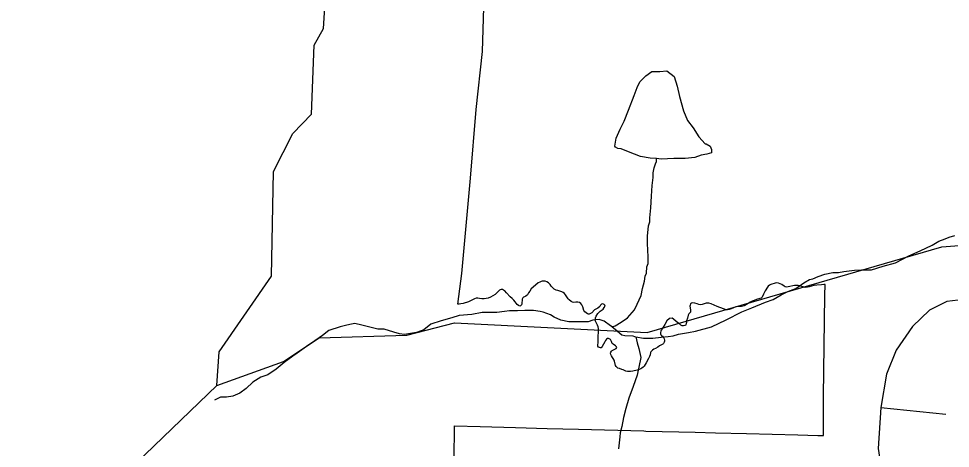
# Model space of a CAD drawing. Extents: x 2001466 to 2224147, y 644118 to 847247.
# Drawn here: x 2024874 to 2028140, y 722853 to 724361 of the extents above; entities that cross this region are included whole.
import ezdxf

# ---------------------------------------------------------------- set-up
doc = ezdxf.new("R2010")
doc.units = 0
for name, color, linetype in [('Exist Boundary Political City Limit New', 7, 'Continuous'), ('Exist Hydrographic Creek Single Shore', 7, 'Continuous'), ('Exist Hydrographic Misc Water Feature', 7, 'Continuous'), ('Exist Road Non-System Type 51', 7, 'Continuous'), ('Map Preparation Boundary City Limit Buffer Line', 7, 'Continuous')]:
    doc.layers.add(name, color=color, linetype=linetype)

msp = doc.modelspace()

# ---------------------------------------------------------------- linework, layer by layer
at = {"layer": 'Exist Boundary Political City Limit New'}
for points in [[(2026640.6, 723379.6), (2026639.8, 723377.1), (2026639, 723372.7), (2026638.5, 723363.6), (2026637.9, 723360.1), (2026636.6, 723356.8), (2026634.1, 723353.6), (2026631.6, 723352.3), (2026628.8, 723352.8), (2026626.1, 723354.1), (2026621.6, 723358.3), (2026615.4, 723367.9), (2026610.4, 723373.4), (2026604.4, 723378.5), (2026597.5, 723384.9), (2026584.9, 723399.5), (2026578.5, 723405.4), (2026574.5, 723408.1), (2026570.1, 723410.1), (2026565.5, 723410.8), (2026562.5, 723409.8), (2026559.8, 723407.8), (2026544.5, 723393.6), (2026537.1, 723388.2), (2026528.8, 723383.6), (2026519.9, 723380.1), (2026513.4, 723378.6), (2026506.6, 723378.2), (2026498.1, 723378.4), (2026490.4, 723379.2), (2026484.1, 723380.4), (2026478.5, 723380.6), (2026471.8, 723378.4), (2026458.1, 723370.8), (2026450.9, 723367.6), (2026432.8, 723362.1), (2026424.4, 723360.1), (2026418, 723359.3), (2026413.5, 723359.2), (2026427.9, 723466.6), (2026458.8, 723801.8), (2026478.2, 724042.6), (2026500.9, 724245.1), (2026505.4, 724399.8)], [(2026400.5, 722812.8), (2026401.8, 722932.2), (2026491.8, 722929.8), (2026616.6, 722926.4), (2026726.6, 722923.5), (2026836.6, 722920.6), (2027065.6, 722914.4), (2027073.2, 722914.2), (2027246.4, 722909.7), (2027316.6, 722907.9), (2027425.6, 722905), (2027606, 722900.3), (2027675.8, 722898.4), (2027695.9, 722897.9), (2027695.9, 722904.4), (2027695.5, 723035.9), (2027701, 723389.1), (2027701.6, 723428.1), (2027697.5, 723427.8), (2027688.2, 723427.1), (2027672.5, 723425.8), (2027661.6, 723424.2), (2027645.6, 723419.5), (2027639.9, 723418.4), (2027631.9, 723418.2), (2027612.5, 723423.2), (2027606.6, 723424.3), (2027601.1, 723424.8), (2027594.5, 723424.2), (2027571.9, 723419.9), (2027566.6, 723419.2), (2027561.9, 723419.9), (2027557.6, 723422), (2027549.2, 723427.8), (2027543.8, 723430.6), (2027537.8, 723432.4), (2027530.9, 723433.6), (2027525.8, 723433.4), (2027510.6, 723427.8), (2027506, 723425.4), (2027502.2, 723422.4), (2027499.5, 723419.1), (2027491, 723405.5), (2027485.1, 723393.8), (2027480.2, 723383.9), (2027477.5, 723380.8), (2027473, 723378.5), (2027460.8, 723375.1), (2027452.5, 723372.2), (2027445.8, 723369.3), (2027438.9, 723365.8), (2027428.4, 723359.4), (2027418, 723353.8), (2027407.9, 723350.9), (2027404.2, 723351), (2027395.5, 723351.1), (2027389, 723350), (2027372, 723342.4), (2027365.6, 723340.1), (2027359.1, 723339.1), (2027354.1, 723339.8)], [(2026968.4, 723203.3), (2026971.2, 723207.1), (2026970, 723209.8), (2026966.8, 723212.7), (2026958.2, 723218.3), (2026955, 723220.9), (2026953.8, 723223.1), (2026953.5, 723225.1), (2026952.6, 723227.9), (2026952.2, 723228.7), (2026950.2, 723233.2), (2026948.9, 723235.3), (2026946.9, 723236.9), (2026942.5, 723238.6), (2026938, 723238.8), (2026934.9, 723236.9), (2026931.4, 723231.2), (2026929.1, 723227.6), (2026919.6, 723210.7), (2026916.5, 723206.5), (2026913.5, 723205.9), (2026907.4, 723208.4), (2026905.1, 723211.4), (2026905.8, 723228.6), (2026905.4, 723240.6), (2026906.8, 723266.9), (2026906.8, 723273.4), (2026906, 723279.8), (2026903.8, 723286.1), (2026897.4, 723297.2), (2026895.8, 723301.6), (2026895.9, 723305.9), (2026896.8, 723311.3), (2026898.4, 723316.6), (2026904.5, 723326.3), (2026913, 723334.4), (2026922.8, 723341.6), (2026927.1, 723347.2), (2026929.8, 723352.2), (2026929.1, 723356.1), (2026927.1, 723357.9), (2026924.4, 723359.4), (2026921.4, 723360.4), (2026917.2, 723359.3), (2026914.2, 723355.6), (2026911.1, 723351.1), (2026904.9, 723345.6), (2026897.4, 723341.6), (2026892.8, 723339.1), (2026883.8, 723329.1), (2026876.9, 723324.8), (2026874, 723324.2), (2026871.4, 723324.6), (2026868.8, 723325.6), (2026863.2, 723328.6), (2026858.5, 723332.4), (2026855.8, 723336.6), (2026852.2, 723349.5), (2026848.9, 723357.1), (2026845, 723361.9), (2026840.4, 723364.8), (2026834.9, 723365.9), (2026827.4, 723365.8), (2026820.4, 723365.2), (2026815.5, 723366.1), (2026811.5, 723369), (2026804.5, 723374.6), (2026801, 723378.1), (2026798.1, 723381.9), (2026791.6, 723392.4), (2026787.9, 723396.9), (2026783.5, 723400.2), (2026778.2, 723402.6), (2026771.8, 723405.1), (2026765, 723407.3), (2026759.1, 723408.8), (2026753.9, 723410.8), (2026751, 723412.4), (2026745.5, 723417.1), (2026741, 723422.5), (2026737.4, 723427.9), (2026731.9, 723433.8), (2026725.8, 723437.8), (2026719.9, 723439.7), (2026714.1, 723439.9), (2026710, 723439.4), (2026705.6, 723438.3), (2026701.1, 723436.8), (2026695.6, 723433.8), (2026677.9, 723419), (2026671.2, 723412.5), (2026665.8, 723405.1), (2026662.1, 723398.5), (2026658.1, 723392.1), (2026652.8, 723387.1), (2026650.2, 723386), (2026647.5, 723385.2), (2026644.5, 723383.8), (2026642.1, 723381.8), (2026640.6, 723379.6)], [(2027354.1, 723339.8), (2027348.9, 723341.2), (2027332.8, 723347.1), (2027322.9, 723351.2), (2027301.9, 723360), (2027293.2, 723362.4), (2027284.8, 723362.4), (2027277.8, 723360.5), (2027270.8, 723358.2), (2027264.1, 723357.1), (2027258.6, 723358.2), (2027252.6, 723360.6), (2027244.5, 723362.8), (2027243.4, 723362.8), (2027238, 723363.3), (2027233.1, 723362.5), (2027229.8, 723359.8), (2027228.1, 723356.1), (2027227.5, 723351.8), (2027229.5, 723339.5), (2027229.8, 723334.1), (2027229.4, 723331.5), (2027228.4, 723329.6), (2027223.2, 723324.9), (2027221.2, 723321), (2027219.1, 723310.1), (2027216, 723300.7), (2027214.9, 723295.4), (2027214.4, 723291.1), (2027213.5, 723287.1), (2027211.8, 723284.6), (2027210, 723283.8), (2027205.1, 723282.8), (2027200, 723283.6), (2027195.9, 723286.1), (2027192.1, 723289.1), (2027183.6, 723294.8), (2027178.8, 723298.4), (2027169.8, 723306.8), (2027165.1, 723309.8), (2027155.6, 723308.9), (2027147.1, 723300.2), (2027139.1, 723287.6), (2027129.9, 723272.9), (2027127.1, 723267.6), (2027125.8, 723264.4), (2027124.5, 723260.1), (2027124.1, 723255.4), (2027125.5, 723251.8), (2027127.6, 723249.6), (2027128.1, 723249.2), (2027131.1, 723246.8), (2027134.5, 723242.7), (2027136.9, 723237.9), (2027138.1, 723232.8), (2027138, 723228.9), (2027136.9, 723225.3), (2027134.8, 723221.4), (2027132.6, 723218.8), (2027121.1, 723212.7), (2027114.9, 723208.5), (2027107.1, 723203.9), (2027100.8, 723200.8), (2027095.8, 723197.6), (2027094, 723195.8), (2027091.2, 723192.9), (2027090.6, 723191.7), (2027089.2, 723189.2), (2027087.8, 723181.9), (2027085.4, 723175.1), (2027081.8, 723168.1), (2027074.2, 723153), (2027071, 723147.8), (2027066.8, 723141.9), (2027063, 723137.6), (2027059.2, 723134.5), (2027055.2, 723132.1), (2027049.1, 723129.6), (2027042.6, 723127.6), (2027027.2, 723123.7), (2027018.6, 723122.6), (2027008.2, 723122.8), (2027002.5, 723124), (2026993.5, 723128.6), (2026989, 723130.5), (2026980.5, 723133.1), (2026975.1, 723134.9), (2026972.1, 723136.6), (2026968.5, 723140.1), (2026966.5, 723144.5), (2026963.5, 723159.7), (2026962.2, 723162.8), (2026952.6, 723178.2), (2026950.2, 723182.6), (2026949.5, 723187.4), (2026950.4, 723191.1), (2026952.2, 723194.6), (2026955.2, 723196.9), (2026962, 723199.9), (2026968.4, 723203.3)]]:
    msp.add_lwpolyline(points, dxfattribs=at)
at = {"layer": 'Exist Hydrographic Creek Single Shore'}
for points in [[(2025569.3, 723074.1), (2025802.2, 723158), (2025927.3, 723240.8), (2026235.3, 723250.8), (2026402.2, 723293.4), (2027077.2, 723260), (2028110.3, 723560.4), (2028418.3, 723583.7), (2028493.1, 723552.6), (2028676.2, 723578.5), (2028776.3, 723553.4), (2029176.1, 723627.3), (2029276.2, 723684.3), (2029401.3, 723678.4), (2029618.2, 723569.1), (2030118.2, 723460.4), (2030393.1, 723471.2), (2030638.7, 723554.5)], [(2024361.1, 722134.1), (2024628.1, 722240.2), (2024753.2, 722342.7), (2024869.2, 722507.7), (2025069.2, 722690.6), (2025286.1, 722801), (2025569.3, 723074.1)]]:
    msp.add_lwpolyline(points, dxfattribs=at)
at = {"layer": 'Exist Hydrographic Misc Water Feature'}
for points in [[(2025569.3, 723074.1), (2025577.3, 723192.1), (2025760.2, 723457.4), (2025768.2, 723824.8), (2025835.2, 723957.9), (2025901.3, 724025.5), (2025910.3, 724268.1), (2025943.3, 724326.4), (2025951.3, 724457.5), (2025901.3, 724534), (2025910.3, 724675), (2026051.4, 724983.8), (2026243.3, 725176.7), (2026383.5, 725275.9)], [(2027110.7, 723869.7), (2027088.5, 723871.7), (2027054.7, 723877.7), (2027012.6, 723893.7), (2026986.6, 723903.7), (2026974.5, 723905.6), (2026966.5, 723909.6), (2026964.7, 723913.6), (2026968.6, 723941.6), (2026982.5, 723973.6), (2026996.6, 724001.6), (2027012.6, 724039.6), (2027032.5, 724091.6), (2027042.4, 724119.6), (2027052.4, 724139.6), (2027072.5, 724159.7), (2027094.5, 724175.7), (2027122.5, 724175.7), (2027146.5, 724177.7), (2027172.4, 724157.7), (2027182.4, 724123.7), (2027190.4, 724087.7), (2027204.6, 724037.7), (2027218.5, 724003.7), (2027238.6, 723977.8), (2027258.5, 723945.8), (2027280.6, 723921.8), (2027284.5, 723921.8), (2027298.7, 723913.8), (2027302.6, 723901.8), (2027302.6, 723889.8), (2027286.6, 723885.8), (2027266.5, 723881.8), (2027244.6, 723873.8), (2027210.5, 723869.8), (2027174.6, 723869.7), (2027170.5, 723869.7), (2027126.6, 723867.7), (2027110.7, 723869.7)], [(2026955, 723279.7), (2026964.9, 723283.6), (2026987, 723295.7), (2027008.9, 723311.7), (2027032.9, 723339.7), (2027043, 723359.7), (2027056.9, 723389.7), (2027061, 723413.7), (2027068.8, 723439.7), (2027070.9, 723457.7), (2027074.8, 723467.7), (2027076.8, 723489.7), (2027080.9, 723501.7), (2027080.9, 723525.7), (2027078.9, 723571.7), (2027078.9, 723597.7), (2027082.8, 723633.7), (2027086.9, 723647.7), (2027086.7, 723661.7), (2027090.8, 723697.7), (2027092.6, 723737.7), (2027094.7, 723775.7), (2027098.8, 723803.7), (2027098.8, 723819.7), (2027102.7, 723837.8), (2027106.8, 723851.7), (2027110.7, 723859.7), (2027110.7, 723869.7)], [(2027032.9, 723245.7), (2027037.6, 723244.8), (2027064.9, 723239.7), (2027096.9, 723239.8), (2027126.9, 723243.8), (2027150.8, 723245.8), (2027168.9, 723247.8), (2027186.9, 723253.9), (2027223, 723259.9), (2027247, 723263.9), (2027303, 723279.9), (2027354.9, 723303.9), (2027409, 723332), (2027444.9, 723346), (2027492.9, 723366), (2027518.9, 723376), (2027546.8, 723392), (2027570.8, 723404.1), (2027598.9, 723414.1), (2027606.9, 723420.1), (2027626.8, 723434.1), (2027646.9, 723446), (2027658.8, 723448), (2027676.8, 723456.1), (2027700.8, 723464.1), (2027728.7, 723470.1), (2027748.8, 723470.1), (2027766.8, 723474.2), (2027804.8, 723478.2), (2027828.7, 723480.2), (2027864.6, 723480.2), (2027904.6, 723492.2), (2027948.7, 723504.2), (2027994.6, 723528.2), (2028034.6, 723546.3), (2028076.7, 723566.3), (2028100.6, 723580.3), (2028122.6, 723588.3), (2028136.7, 723594.3), (2028156.6, 723600.4)], [(2026955, 723279.7), (2026948.9, 723283.6), (2026926.9, 723299.6), (2026908.9, 723305.6), (2026886.9, 723303.6), (2026870.9, 723297.6), (2026842.9, 723297.6), (2026802.9, 723297.6), (2026775, 723303.6), (2026751, 723313.5), (2026738.9, 723321.6), (2026712.9, 723331.5), (2026703, 723333.5), (2026679, 723337.5), (2026648.9, 723337.5), (2026623, 723335.5), (2026594.9, 723335.5), (2026576.9, 723333.5), (2026550.9, 723329.4), (2026535.1, 723329.4), (2026499, 723329.4), (2026462.9, 723323.4), (2026419, 723319.3), (2026393.2, 723311.3), (2026355, 723301.3), (2026319.2, 723289.3), (2026295.2, 723269.3), (2026269.1, 723259.3), (2026227.1, 723253.2), (2026209, 723255.2), (2026189.1, 723261.3), (2026155.1, 723271.2), (2026133.2, 723271.2), (2026077, 723285.1), (2026053, 723291.1), (2026041.1, 723289.1), (2026025.1, 723285.1), (2026001.1, 723279.1), (2025961.1, 723267.1), (2025939.2, 723249.1), (2025913.1, 723231.1), (2025883.2, 723211.1), (2025851.2, 723187.1), (2025835.2, 723177.1), (2025805.3, 723155), (2025777.2, 723131), (2025747.3, 723111), (2025723.3, 723103), (2025695.2, 723085), (2025671.4, 723063), (2025649.2, 723047), (2025625.3, 723037), (2025603.3, 723033), (2025581.4, 723032.9), (2025561.3, 723022.9)], [(2026955, 723279.7), (2026964.9, 723271.7), (2026988.9, 723251.7), (2026998.9, 723249.7), (2027027, 723247.7), (2027032.9, 723245.7)], [(2027032.9, 723245.7), (2027037.6, 723244.8), (2027043, 723223.8), (2027048.9, 723203.7), (2027055.1, 723171.8), (2027043, 723109.8), (2027029, 723069.8), (2027013, 723029.8), (2027003.2, 722993.7), (2026995.2, 722961.7), (2026989.3, 722929.7), (2026983.1, 722907.8), (2026981.3, 722893.8), (2026977.2, 722851.7)]]:
    msp.add_lwpolyline(points, dxfattribs=at)
at = {"layer": 'Exist Road Non-System Type 51'}
for points in [[(2028381.7, 723358.1), (2028207.9, 723378.2), (2028127.7, 723368.2), (2028067.5, 723338.1), (2028007.4, 723281.2), (2027950.5, 723197.6), (2027917.1, 723114), (2027897, 722996.9)], [(2027897, 722996.9), (2027887, 722853), (2027900.4, 722769.4), (2027930.5, 722705.9), (2028000.7, 722625.6), (2028054.2, 722578.8)], [(2027897, 722996.9), (2028124.3, 722973.5)]]:
    msp.add_lwpolyline(points, dxfattribs=at)
at = {"layer": 'Map Preparation Boundary City Limit Buffer Line'}
for points in [[(2026640.6, 723379.6), (2026639.8, 723377.1), (2026639, 723372.7), (2026638.5, 723363.6), (2026637.9, 723360.1), (2026636.6, 723356.8), (2026634.1, 723353.6), (2026631.6, 723352.3), (2026628.8, 723352.8), (2026626.1, 723354.1), (2026621.6, 723358.3), (2026615.4, 723367.9), (2026610.4, 723373.4), (2026604.4, 723378.5), (2026597.5, 723384.9), (2026584.9, 723399.5), (2026578.5, 723405.4), (2026574.5, 723408.1), (2026570.1, 723410.1), (2026565.5, 723410.8), (2026562.5, 723409.8), (2026559.8, 723407.8), (2026544.5, 723393.6), (2026537.1, 723388.2), (2026528.8, 723383.6), (2026519.9, 723380.1), (2026513.4, 723378.6), (2026506.6, 723378.2), (2026498.1, 723378.4), (2026490.4, 723379.2), (2026484.1, 723380.4), (2026478.5, 723380.6), (2026471.8, 723378.4), (2026458.1, 723370.8), (2026450.9, 723367.6), (2026432.8, 723362.1), (2026424.4, 723360.1), (2026418, 723359.3), (2026413.5, 723359.2), (2026427.9, 723466.6), (2026458.8, 723801.8), (2026478.2, 724042.6), (2026500.9, 724245.1), (2026505.4, 724399.8)], [(2026400.5, 722812.8), (2026401.8, 722932.2), (2026491.8, 722929.8), (2026616.6, 722926.4), (2026726.6, 722923.5), (2026836.6, 722920.6), (2027065.6, 722914.4), (2027073.2, 722914.2), (2027246.4, 722909.7), (2027316.6, 722907.9), (2027425.6, 722905), (2027606, 722900.3), (2027675.8, 722898.4), (2027695.9, 722897.9), (2027695.9, 722904.4), (2027695.5, 723035.9), (2027701, 723389.1), (2027701.6, 723428.1), (2027697.5, 723427.8), (2027688.2, 723427.1), (2027672.5, 723425.8), (2027661.6, 723424.2), (2027645.6, 723419.5), (2027639.9, 723418.4), (2027631.9, 723418.2), (2027612.5, 723423.2), (2027606.6, 723424.3), (2027601.1, 723424.8), (2027594.5, 723424.2), (2027571.9, 723419.9), (2027566.6, 723419.2), (2027561.9, 723419.9), (2027557.6, 723422), (2027549.2, 723427.8), (2027543.8, 723430.6), (2027537.8, 723432.4), (2027530.9, 723433.6), (2027525.8, 723433.4), (2027510.6, 723427.8), (2027506, 723425.4), (2027502.2, 723422.4), (2027499.5, 723419.1), (2027491, 723405.5), (2027485.1, 723393.8), (2027480.2, 723383.9), (2027477.5, 723380.8), (2027473, 723378.5), (2027460.8, 723375.1), (2027452.5, 723372.2), (2027445.8, 723369.3), (2027438.9, 723365.8), (2027428.4, 723359.4), (2027418, 723353.8), (2027407.9, 723350.9), (2027404.2, 723351), (2027395.5, 723351.1), (2027389, 723350), (2027372, 723342.4), (2027365.6, 723340.1), (2027359.1, 723339.1), (2027354.1, 723339.8)], [(2026968.4, 723203.3), (2026971.2, 723207.1), (2026970, 723209.8), (2026966.8, 723212.7), (2026958.2, 723218.3), (2026955, 723220.9), (2026953.8, 723223.1), (2026953.5, 723225.1), (2026952.6, 723227.9), (2026952.2, 723228.7), (2026950.2, 723233.2), (2026948.9, 723235.3), (2026946.9, 723236.9), (2026942.5, 723238.6), (2026938, 723238.8), (2026934.9, 723236.9), (2026931.4, 723231.2), (2026929.1, 723227.6), (2026919.6, 723210.7), (2026916.5, 723206.5), (2026913.5, 723205.9), (2026907.4, 723208.4), (2026905.1, 723211.4), (2026905.8, 723228.6), (2026905.4, 723240.6), (2026906.8, 723266.9), (2026906.8, 723273.4), (2026906, 723279.8), (2026903.8, 723286.1), (2026897.4, 723297.2), (2026895.8, 723301.6), (2026895.9, 723305.9), (2026896.8, 723311.3), (2026898.4, 723316.6), (2026904.5, 723326.3), (2026913, 723334.4), (2026922.8, 723341.6), (2026927.1, 723347.2), (2026929.8, 723352.2), (2026929.1, 723356.1), (2026927.1, 723357.9), (2026924.4, 723359.4), (2026921.4, 723360.4), (2026917.2, 723359.3), (2026914.2, 723355.6), (2026911.1, 723351.1), (2026904.9, 723345.6), (2026897.4, 723341.6), (2026892.8, 723339.1), (2026883.8, 723329.1), (2026876.9, 723324.8), (2026874, 723324.2), (2026871.4, 723324.6), (2026868.8, 723325.6), (2026863.2, 723328.6), (2026858.5, 723332.4), (2026855.8, 723336.6), (2026852.2, 723349.5), (2026848.9, 723357.1), (2026845, 723361.9), (2026840.4, 723364.8), (2026834.9, 723365.9), (2026827.4, 723365.8), (2026820.4, 723365.2), (2026815.5, 723366.1), (2026811.5, 723369), (2026804.5, 723374.6), (2026801, 723378.1), (2026798.1, 723381.9), (2026791.6, 723392.4), (2026787.9, 723396.9), (2026783.5, 723400.2), (2026778.2, 723402.6), (2026771.8, 723405.1), (2026765, 723407.3), (2026759.1, 723408.8), (2026753.9, 723410.8), (2026751, 723412.4), (2026745.5, 723417.1), (2026741, 723422.5), (2026737.4, 723427.9), (2026731.9, 723433.8), (2026725.8, 723437.8), (2026719.9, 723439.7), (2026714.1, 723439.9), (2026710, 723439.4), (2026705.6, 723438.3), (2026701.1, 723436.8), (2026695.6, 723433.8), (2026677.9, 723419), (2026671.2, 723412.5), (2026665.8, 723405.1), (2026662.1, 723398.5), (2026658.1, 723392.1), (2026652.8, 723387.1), (2026650.2, 723386), (2026647.5, 723385.2), (2026644.5, 723383.8), (2026642.1, 723381.8), (2026640.6, 723379.6)], [(2027354.1, 723339.8), (2027348.9, 723341.2), (2027332.8, 723347.1), (2027322.9, 723351.2), (2027301.9, 723360), (2027293.2, 723362.4), (2027284.8, 723362.4), (2027277.8, 723360.5), (2027270.8, 723358.2), (2027264.1, 723357.1), (2027258.6, 723358.2), (2027252.6, 723360.6), (2027244.5, 723362.8), (2027243.4, 723362.8), (2027238, 723363.3), (2027233.1, 723362.5), (2027229.8, 723359.8), (2027228.1, 723356.1), (2027227.5, 723351.8), (2027229.5, 723339.5), (2027229.8, 723334.1), (2027229.4, 723331.5), (2027228.4, 723329.6), (2027223.2, 723324.9), (2027221.2, 723321), (2027219.1, 723310.1), (2027216, 723300.7), (2027214.9, 723295.4), (2027214.4, 723291.1), (2027213.5, 723287.1), (2027211.8, 723284.6), (2027210, 723283.8), (2027205.1, 723282.8), (2027200, 723283.6), (2027195.9, 723286.1), (2027192.1, 723289.1), (2027183.6, 723294.8), (2027178.8, 723298.4), (2027169.8, 723306.8), (2027165.1, 723309.8), (2027155.6, 723308.9), (2027147.1, 723300.2), (2027139.1, 723287.6), (2027129.9, 723272.9), (2027127.1, 723267.6), (2027125.8, 723264.4), (2027124.5, 723260.1), (2027124.1, 723255.4), (2027125.5, 723251.8), (2027127.6, 723249.6), (2027128.1, 723249.2), (2027131.1, 723246.8), (2027134.5, 723242.7), (2027136.9, 723237.9), (2027138.1, 723232.8), (2027138, 723228.9), (2027136.9, 723225.3), (2027134.8, 723221.4), (2027132.6, 723218.8), (2027121.1, 723212.7), (2027114.9, 723208.5), (2027107.1, 723203.9), (2027100.8, 723200.8), (2027095.8, 723197.6), (2027094, 723195.8), (2027091.2, 723192.9), (2027090.6, 723191.7), (2027089.2, 723189.2), (2027087.8, 723181.9), (2027085.4, 723175.1), (2027081.8, 723168.1), (2027074.2, 723153), (2027071, 723147.8), (2027066.8, 723141.9), (2027063, 723137.6), (2027059.2, 723134.5), (2027055.2, 723132.1), (2027049.1, 723129.6), (2027042.6, 723127.6), (2027027.2, 723123.7), (2027018.6, 723122.6), (2027008.2, 723122.8), (2027002.5, 723124), (2026993.5, 723128.6), (2026989, 723130.5), (2026980.5, 723133.1), (2026975.1, 723134.9), (2026972.1, 723136.6), (2026968.5, 723140.1), (2026966.5, 723144.5), (2026963.5, 723159.7), (2026962.2, 723162.8), (2026952.6, 723178.2), (2026950.2, 723182.6), (2026949.5, 723187.4), (2026950.4, 723191.1), (2026952.2, 723194.6), (2026955.2, 723196.9), (2026962, 723199.9), (2026968.4, 723203.3)]]:
    msp.add_lwpolyline(points, dxfattribs=at)

doc.saveas('drawing.dxf')
